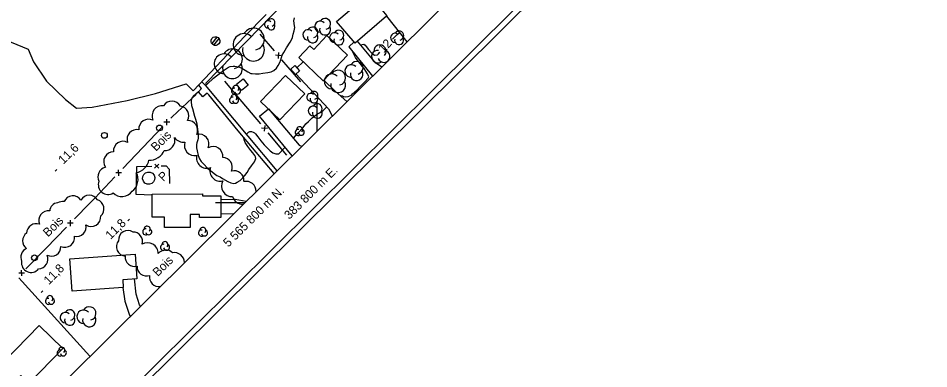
# Model space of a CAD drawing. Extents: x 381879 to 384696, y 5564785 to 5567594.
# Drawn here: x 383697.3 to 384010.5, y 5565742.9 to 5565863.6 of the extents above; entities that cross this region are included whole.
import ezdxf

# ---------------------------------------------------------------- set-up
doc = ezdxf.new("R2010")
doc.units = 0
for name, color, linetype in [('Niveau 19', 7, 'Continuous'), ('Niveau 2', 7, 'Continuous'), ('Niveau 22', 7, 'Continuous'), ('Niveau 3', 7, 'Continuous'), ('Niveau 31', 7, 'Continuous'), ('Niveau 36', 7, 'Continuous'), ('Niveau 37', 7, 'Continuous'), ('Niveau 38', 7, 'Continuous'), ('Niveau 41', 7, 'Continuous'), ('Niveau 44', 7, 'Continuous'), ('Niveau 52', 7, 'Continuous'), ('Niveau 60', 7, 'Continuous'), ('Niveau 61', 7, 'Continuous')]:
    doc.layers.add(name, color=color, linetype=linetype)

msp = doc.modelspace()

# ---------------------------------------------------------------- linework, layer by layer
at = {"layer": 'Niveau 19'}
for points in [[(383824, 5565864.3), (383830.98, 5565855.4)], [(383812.83, 5565855.41), (383811.02, 5565853.67), (383819.15, 5565843.67)], [(383822.29, 5565846.79), (383820.3, 5565848.13), (383814.04, 5565855.69)], [(383795.31, 5565848.56), (383793.16, 5565846.5)], [(383792.84, 5565844.4), (383803.99, 5565832.4), (383805.28, 5565829.92)], [(383810.28, 5565834.87), (383806.26, 5565838.51), (383802.43, 5565842.25)], [(383791.52, 5565816.26), (383780.24, 5565829.84), (383783.33, 5565832.33), (383793.97, 5565819.88), (383794.76, 5565819.48)], [(383775.65, 5565800.52), (383771.87, 5565801.14), (383767, 5565801.08)], [(383767, 5565796.21), (383771.29, 5565796.37), (383771.44, 5565796.34)], [(383739.36, 5565764.51), (383738.98, 5565764.97), (383737.84, 5565768.56), (383737.24, 5565773.85)], [(383733.33, 5565770.87), (383733.97, 5565766.15), (383735.6, 5565761.33), (383735.85, 5565761.03)]]:
    msp.add_lwpolyline(points, dxfattribs=at)
at = {"layer": 'Niveau 2'}
for points in [[(383762.35, 5565840.99), (383764.52, 5565842.91), (383765.55, 5565843.68), (383767.93, 5565845.52), (383769.65, 5565846.72), (383770.17, 5565846.9), (383771.24, 5565847.1), (383771.81, 5565847.08), (383773.05, 5565846.82), (383774.23, 5565846.32), (383775.35, 5565845.72), (383776.32, 5565845.05), (383777.29, 5565844.57), (383777.82, 5565844.48), (383778.96, 5565844.4), (383780.19, 5565844.43), (383781.41, 5565844.63), (383783.17, 5565844.87), (383784.28, 5565845.11), (383785.18, 5565845.58), (383786.11, 5565846.4), (383786.74, 5565847.3), (383787.26, 5565848.26), (383787.64, 5565849.28), (383788.1, 5565850.83), (383788.61, 5565851.77), (383789.53, 5565853.34), (383790.81, 5565855.32), (383791.43, 5565856.34), (383791.62, 5565856.93), (383791.83, 5565858.02), (383792.16, 5565859.17), (383792.4, 5565860.37), (383792.31, 5565860.98), (383792.15, 5565862.61), (383792.38, 5565863.65)], [(383826.05, 5565856.29), (383826.81, 5565857.16), (383827.62, 5565857.99), (383828.4, 5565858.69)], [(383815.14, 5565854.37), (383815.65, 5565854.56), (383816.2, 5565854.64), (383816.68, 5565854.26), (383817.02, 5565853.85), (383817.79, 5565852.82), (383818.9, 5565851.48), (383819.81, 5565850.88), (383820.83, 5565850.96), (383821.18, 5565851.32), (383821.63, 5565851.87)], [(383815.63, 5565847.1), (383814.9, 5565847.94), (383813.9, 5565849.2), (383813.26, 5565850.02), (383812.39, 5565851.82), (383812.47, 5565851.89)], [(383808.14, 5565836.81), (383808.32, 5565836.91), (383808.82, 5565836.9), (383809.23, 5565836.59), (383809.75, 5565836.55), (383810.82, 5565836.62), (383811.88, 5565837.12), (383812.32, 5565837.49), (383813.71, 5565838.78), (383815.02, 5565840.13), (383816.57, 5565841.66), (383817.65, 5565842.93), (383817.86, 5565843.43), (383817.69, 5565843.93), (383817.42, 5565844.4), (383816.25, 5565846.26), (383815.63, 5565847.1)], [(383762.35, 5565840.99), (383761.67, 5565840.43)], [(383759.26, 5565838.27), (383757.5, 5565836.62), (383757.12, 5565836.28), (383756.88, 5565835.84), (383756.77, 5565835.29), (383756.76, 5565834.74), (383756.94, 5565833.56), (383757.23, 5565832.49), (383757.96, 5565829.86), (383758.32, 5565828.87), (383758.76, 5565827.23), (383758.9, 5565826.16), (383759.23, 5565823.53), (383759.24, 5565822.34), (383759.1, 5565821.73), (383758.74, 5565820.69), (383758.64, 5565820.13), (383758.64, 5565818.95), (383758.8, 5565817.94), (383759.23, 5565816.31), (383759.64, 5565815.21), (383760.25, 5565814.26), (383760.97, 5565813.4), (383762.55, 5565811.84), (383763.42, 5565811.17), (383764.74, 5565810.09), (383765.66, 5565809.46), (383766.73, 5565808.95), (383767.59, 5565808.43), (383769.45, 5565807.36), (383770.39, 5565806.87), (383771.48, 5565806.71), (383772.04, 5565806.83), (383772.61, 5565807.09), (383773.64, 5565807.72), (383774.5, 5565808.58), (383775.29, 5565809.49), (383776, 5565810.46), (383776.63, 5565811.45), (383777.57, 5565812.79), (383778.61, 5565814.18), (383779, 5565815.3), (383778.93, 5565815.87), (383778.68, 5565816.31), (383778.02, 5565817.21), (383777.26, 5565818.09), (383776.29, 5565819.37), (383775.35, 5565820.74), (383774.97, 5565821.71), (383774.95, 5565822.49)], [(383791.93, 5565822.27), (383793.49, 5565823.97), (383795.29, 5565826.01), (383796.27, 5565827.25), (383797.12, 5565828.06), (383798.45, 5565829.25), (383800.23, 5565830.65), (383801.18, 5565831.11), (383802.07, 5565831.65), (383802.46, 5565832.06), (383803.4, 5565833.03)], [(383775.73, 5565823.57), (383776.49, 5565824.33), (383776.96, 5565824.58), (383777.5, 5565824.56), (383778.08, 5565824.4), (383778.54, 5565824.12), (383778.93, 5565823.72), (383779.67, 5565822.76), (383780.69, 5565821.34), (383781.85, 5565819.96), (383782.77, 5565819.1), (383783.94, 5565817.92), (383784.9, 5565817.25), (383785.87, 5565816.86), (383786.94, 5565816.86), (383787.3, 5565817.22), (383788.47, 5565818.48), (383789.08, 5565819.2)]]:
    msp.add_lwpolyline(points, dxfattribs=at)
at = {"layer": 'Niveau 22'}
for points in [[(383762.81, 5565837.17), (383762.34, 5565837.77), (383760.75, 5565836.51), (383759.26, 5565838.27), (383760.39, 5565839.36), (383759.39, 5565840.57)], [(383760.42, 5565841.67), (383761.64, 5565840.47)], [(383761.64, 5565840.47), (383776.25, 5565822.95), (383786.24, 5565811.03)], [(383785.36, 5565810.15), (383773, 5565824.8), (383762.81, 5565837.17)]]:
    msp.add_lwpolyline(points, dxfattribs=at)
at = {"layer": 'Niveau 3'}
for p, q in [((383709.98, 5565810.89), (383710.55, 5565811.46)), ((383735.05, 5565793.8), (383735.62, 5565794.37)), ((383705.17, 5565769.24), (383705.74, 5565769.81))]:
    msp.add_line(p, q, dxfattribs=at)
at = {"layer": 'Niveau 31'}
for points in [[(383823.92, 5565864.23), (383813.21, 5565854.97), (383806.81, 5565862.37), (383817.88, 5565871.94), (383819.91, 5565869.59), (383820.46, 5565870.06), (383823.04, 5565867.05), (383822.31, 5565866.42), (383824.08, 5565864.37)], [(383802.2, 5565842), (383793.8, 5565850), (383797.6, 5565854), (383799, 5565852.8), (383803.5, 5565857.6), (383810.6, 5565850.8)], [(383792.65, 5565844.23), (383791.06, 5565845.99), (383792.47, 5565847.26), (383794.06, 5565845.5)], [(383774.66, 5565842.65), (383776.36, 5565840.48), (383774.1, 5565838.7), (383772.4, 5565840.87)], [(383780.68, 5565834.9), (383789.24, 5565843.9), (383795.88, 5565837.58), (383787.32, 5565828.58)], [(383767, 5565795), (383759.7, 5565795), (383759.7, 5565796), (383756.4, 5565796), (383756.4, 5565791.6), (383747.6, 5565791.6), (383747.6, 5565795.1), (383743.4, 5565795.1), (383743.4, 5565803), (383760.7, 5565803.1), (383760.7, 5565802.4), (383767, 5565802.4)], [(383715.05, 5565780.82), (383737.53, 5565782.42), (383738.14, 5565773.91), (383733.25, 5565773.56), (383733.44, 5565770.88), (383715.85, 5565769.62)], [(383694.3, 5565736.7), (383688.5, 5565742.4), (383692.1, 5565746.1), (383692.6, 5565745.6), (383704.5, 5565757.8), (383712.7, 5565749.9), (383701, 5565737.9), (383698.2, 5565740.6)]]:
    msp.add_lwpolyline(points, close=True, dxfattribs=at)
at = {"layer": 'Niveau 36'}
for p, q in [((383765.65, 5565857.09), (383763.86, 5565854.8)), ((383764.59, 5565854.25), (383766.38, 5565856.54))]:
    msp.add_line(p, q, dxfattribs=at)
for centre in [(383745.89, 5565825.8), (383726.93, 5565823.24), (383702.89, 5565781.1)]:
    msp.add_circle(centre, 1, dxfattribs=at)
msp.add_ellipse((383765.13, 5565855.67), major_axis=(-1.21, 0.92), ratio=0.999875, dxfattribs=at)
at = {"layer": 'Niveau 37'}
for p, q in [((383786.88, 5565851.71), (383786.71, 5565849.71)), ((383787.79, 5565850.62), (383785.8, 5565850.79)), ((383749.41, 5565827.8), (383747.4, 5565827.75)), ((383748.43, 5565826.77), (383748.38, 5565828.77)), ((383782.08, 5565826.65), (383781.9, 5565824.65)), ((383782.99, 5565825.56), (383780.99, 5565825.73)), ((383731.89, 5565809.38), (383731.84, 5565811.38)), ((383745.65, 5565813.33), (383744.19, 5565811.95)), ((383745.61, 5565811.91), (383744.24, 5565813.37)), ((383732.87, 5565810.4), (383730.87, 5565810.35)), ((383716.25, 5565793.08), (383714.24, 5565793.05)), ((383715.26, 5565792.06), (383715.23, 5565794.07)), ((383698.5, 5565774.88), (383698.48, 5565776.88)), ((383699.49, 5565775.89), (383697.49, 5565775.87))]:
    msp.add_line(p, q, dxfattribs=at)
for points in [[(383890.46, 5565972.6), (383869.2, 5565951.25), (383761.66, 5565841.14)], [(383785.44, 5565852.31), (383780.56, 5565858.08)], [(383794.47, 5565841.61), (383788.02, 5565849.25)], [(383774.27, 5565834.84), (383768.33, 5565841.91)], [(383749.78, 5565829.22), (383750.21, 5565829.67), (383757.11, 5565836.02)], [(383757.11, 5565836.02), (383758.45, 5565837.25)], [(383780.7, 5565827.18), (383774.27, 5565834.84)], [(383740.14, 5565819.07), (383747.03, 5565826.32)], [(383789.71, 5565816.46), (383783.28, 5565824.12)], [(383733.25, 5565811.83), (383740.14, 5565819.07)], [(383743.4, 5565802.66), (383737.83, 5565802.92), (383738.11, 5565812.52)], [(383738.11, 5565812.52), (383743.24, 5565812.64)], [(383746.52, 5565812.71), (383746.94, 5565812.72)], [(383746.94, 5565812.72), (383748.23, 5565812.75), (383749.17, 5565811.65), (383749.31, 5565806.7)], [(383723.6, 5565801.68), (383730.49, 5565808.93)], [(383716.64, 5565794.5), (383721.9, 5565799.89), (383723.6, 5565801.68)], [(383706.87, 5565784.47), (383713.85, 5565791.63)], [(383699.89, 5565777.31), (383706.87, 5565784.47)]]:
    msp.add_lwpolyline(points, dxfattribs=at)
at = {"layer": 'Niveau 38'}
msp.add_ellipse((383742.18, 5565808.52), major_axis=(1.05, -1.83), ratio=0.999922, dxfattribs=at)
at = {"layer": 'Niveau 41'}
msp.add_lwpolyline([(383697.49, 5565774.25), (383721.96, 5565747.25)], dxfattribs=at)
at = {"layer": 'Niveau 44'}
for centre, radius, start, end in [((383783.27, 5565861.45), 1.26, 44.1153, 269.8039), ((383784.35, 5565860.82), 1.26, 166.9368, 29.6212), ((383784.35, 5565862.09), 1.26, 282.2692, 149.7262), ((383801.2, 5565860.64), 1.91, 44.1153, 269.8039), ((383802.85, 5565861.6), 1.91, 282.2692, 149.7262), ((383774.97, 5565854.48), 3.77, 44.1153, 269.8039), ((383778.21, 5565856.36), 3.77, 282.2692, 149.7262), ((383797.02, 5565857.82), 1.81, 44.1153, 269.8039), ((383798.58, 5565856.91), 1.81, 166.9368, 29.6212), ((383798.58, 5565858.72), 1.81, 282.2692, 149.7262), ((383802.85, 5565859.68), 1.91, 166.9368, 29.6212), ((383806.11, 5565856.87), 1.7, 44.1153, 269.8039), ((383807.58, 5565857.72), 1.7, 282.2692, 149.7262), ((383826.95, 5565856.81), 1.57, 44.1153, 269.8039), ((383828.31, 5565857.59), 1.57, 282.2692, 149.7262), ((383807.58, 5565856.02), 1.7, 166.9368, 29.6212), ((383828.31, 5565856.02), 1.57, 166.9368, 29.6212), ((383771.01, 5565849.58), 3.4, 282.2692, 149.7262), ((383778.21, 5565852.6), 3.77, 166.9368, 29.6212), ((383768.09, 5565847.88), 3.4, 44.1153, 269.8039), ((383813.71, 5565846.48), 2.18, 282.2692, 149.7262), ((383771.01, 5565846.18), 3.4, 166.9368, 29.6212), ((383807.34, 5565843.11), 2.57, 282.2692, 149.7262), ((383811.84, 5565845.39), 2.18, 44.1153, 269.8039), ((383813.71, 5565844.3), 2.18, 166.9368, 29.6212), ((383805.13, 5565841.83), 2.57, 44.1153, 269.8039), ((383807.34, 5565840.54), 2.57, 166.9368, 29.6212), ((383797.92, 5565836.38), 1.34, 44.1153, 269.8039), ((383799.07, 5565835.71), 1.34, 166.9368, 29.6212), ((383799.07, 5565837.05), 1.34, 282.2692, 149.7262), ((383798.73, 5565831.65), 1.67, 44.1153, 269.8039), ((383800.17, 5565832.48), 1.67, 282.2692, 149.7262), ((383800.17, 5565830.82), 1.67, 166.9368, 29.6212), ((383762.19, 5565815.54), 3.6, 167.3711, 289.3165), ((383721.75, 5565761.98), 2.3, 282.2692, 149.7262), ((383713.5, 5565760.57), 1.78, 44.1153, 269.8039), ((383715.03, 5565761.46), 1.78, 282.2692, 149.7262), ((383719.78, 5565760.84), 2.3, 44.1153, 269.8039), ((383721.75, 5565759.69), 2.3, 166.9368, 29.6212), ((383715.03, 5565759.68), 1.78, 166.9368, 29.6212)]:
    msp.add_arc(centre, radius, start, end, dxfattribs=at)
for centre, major_axis, ratio, start_param, end_param in [((383821.74, 5565852.24), (-1.27, 1.77), 0.945946, 3.35573, 7.325605), ((383820.94, 5565850.32), (-1.27, 1.77), 0.945946, 5.482347, 9.421356), ((383823.01, 5565850.47), (-1.27, 1.77), 0.945946, 1.342801, 5.229377), ((383771.66, 5565838.48), (0.911, -0.513), 0.999989, 1.89021, 5.776785), ((383772.15, 5565839.4), (0.911, -0.513), 0.999989, 6.029753, 9.968762), ((383772.71, 5565838.52), (0.911, -0.513), 0.999989, 3.903138, 7.873013), ((383771, 5565835.31), (0.911, -0.513), 0.999989, 1.89021, 5.776785), ((383771.49, 5565836.23), (0.911, -0.513), 0.999989, 6.029753, 9.968762), ((383772.05, 5565835.35), (0.911, -0.513), 0.999989, 3.903138, 7.873013), ((383746.85, 5565829.92), (-2.27, 2.72), 0.999932, 5.461632, 7.583445), ((383750.15, 5565831.67), (0.62, 3.3), 0.99936, 5.405047, 7.48526), ((383752.61, 5565829.97), (1.55, 2.99), 0.999852, 4.699312, 6.620195), ((383742.13, 5565825.46), (-2.73, -1.94), 0.999936, 3.633129, 5.750428), ((383755.64, 5565825.02), (2.27, 2.48), 0.999348, 5.012919, 7.042939), ((383738.09, 5565821.89), (-2.31, -2.44), 0.999936, 3.690649, 5.790695), ((383759.44, 5565820.2), (2.59, 2.31), 0.999455, 5.194004, 7.345497), ((383793.6, 5565824.27), (0.911, -0.513), 0.999989, 1.89021, 5.776785), ((383794.09, 5565825.19), (0.911, -0.513), 0.999989, 6.029753, 9.968762), ((383794.65, 5565824.31), (0.911, -0.513), 0.999989, 3.903138, 7.873013), ((383733.36, 5565817.89), (-1.55, 2.94), 0.999568, 5.31614, 7.447458), ((383747.63, 5565821.56), (3.53, 0.49), 0.999818, 4.528829, 6.407175), ((383754.04, 5565824.47), (2.8, -2.21), 0.999986, 4.40154, 5.546394), ((383758.01, 5565819.84), (-0.59, -3.52), 0.999817, 4.561568, 6.637455), ((383730.16, 5565814.19), (-2.79, 2.02), 0.999829, 5.371191, 7.497369), ((383744.05, 5565817.4), (3.31, 1.86), 0.59863, 3.844395, 5.758428), ((383764.32, 5565816.04), (1.56, 2.99), 0.999537, 5.076314, 7.270833), ((383739.07, 5565813.49), (2.76, 2.59), 0.613573, 3.819997, 5.692547), ((383767.58, 5565812.29), (3.09, 1.33), 0.99857, 5.469132, 7.422521), ((383728.03, 5565809), (-0.9, -3.23), 0.999936, 3.633275, 5.465674), ((383766.81, 5565811.06), (-3.12, -1.79), 0.999934, 5.45491, 7.581732), ((383771.62, 5565807.73), (2.75, 1.93), 0.999878, 5.550507, 7.532219), ((383736.01, 5565807.52), (0.76, 3.72), 0.63987, 3.636794, 5.720259), ((383728.2, 5565806.26), (-1.38, -3.06), 0.999878, 4.774412, 7.270687), ((383770.87, 5565805.8), (-3.54, -0.81), 0.999965, 5.547984, 7.672534), ((383775.73, 5565804.05), (-1.9, 2.78), 0.999984, 4.076233, 5.91347), ((383716.11, 5565799.15), (-3.3, -0.3), 0.999984, 3.633128, 5.79165), ((383721.76, 5565799.37), (-3.31, 0.05), 0.999934, 3.701409, 5.791325), ((383733.15, 5565805.31), (3.73, 0.63), 0.821404, 3.582242, 5.653812), ((383774.45, 5565803.17), (3.49, -0.73), 0.999986, 3.63278, 5.001345), ((383711.08, 5565797.11), (-1.34, 2.63), 0.997816, 5.890595, 7.336514), ((383712.55, 5565797.17), (-1.99, -2.64), 0.999984, 3.633128, 4.327828), ((383723.47, 5565797.98), (-1.3, 3.05), 0.99948, 3.475985, 5.535776), ((383707.66, 5565793.96), (-2.64, 2.02), 0.998996, 5.219675, 7.340951), ((383722.39, 5565795.22), (2.76, 1.83), 0.999984, 3.546978, 5.790397), ((383703.47, 5565789.55), (-2.47, -2.2), 0.999852, 3.635281, 5.534136), ((383717.35, 5565791.76), (2.05, -2.6), 0.997289, 5.408274, 7.400407), ((383741.63, 5565790.96), (0.911, -0.513), 0.999989, 6.029753, 9.968762), ((383702.13, 5565786.96), (-3.09, 1.19), 0.993291, 5.712753, 7.573463), ((383735.01, 5565787.33), (-2.51, -1.98), 0.999982, 3.456672, 5.731968), ((383736.85, 5565786.79), (1.47, 2.84), 0.997325, 4.877706, 6.783537), ((383741.14, 5565790.04), (0.911, -0.513), 0.999989, 1.89021, 5.776785), ((383742.19, 5565790.08), (0.911, -0.513), 0.999989, 3.903138, 7.873013), ((383760.32, 5565789.64), (0.911, -0.513), 0.999989, 1.89021, 5.776785), ((383760.81, 5565790.56), (0.911, -0.513), 0.999989, 6.029753, 9.968762), ((383761.37, 5565789.68), (0.911, -0.513), 0.999989, 3.903138, 7.873013), ((383713.36, 5565788.1), (1.81, -2.82), 0.999084, 5.284911, 7.412638), ((383734.3, 5565784.93), (1.35, -2.9), 0.999717, 3.58377, 5.789757), ((383741.75, 5565782.66), (1.83, 3.17), 0.999824, 5.216774, 7.34327), ((383747.27, 5565784.72), (0.911, -0.513), 0.999989, 1.89021, 5.776785), ((383747.76, 5565785.64), (0.911, -0.513), 0.999989, 6.029753, 9.968762), ((383748.32, 5565784.76), (0.911, -0.513), 0.999989, 3.903138, 7.873013), ((383701.49, 5565781.32), (-3.04, -1.34), 0.998646, 4.716935, 6.300036), ((383708.67, 5565784.98), (2.07, -2.57), 0.999614, 5.1446, 7.200271), ((383748.05, 5565780.23), (0.36, 3.53), 0.999894, 5.653567, 7.223463), ((383750.96, 5565779.39), (-0.6, 3.49), 0.999943, 4.585012, 6.268472), ((383701.73, 5565779.38), (-0.54, -3.26), 0.998452, 4.709964, 7.342305), ((383704.19, 5565780.63), (2.69, 1.94), 0.99977, 4.120986, 6.092833), ((383737.29, 5565781.35), (2.62, -1.83), 0.999717, 3.633275, 5.613534), ((383741.4, 5565778.06), (2.37, -2.15), 0.999717, 3.803151, 5.801771), ((383745.65, 5565774.45), (2.45, -2.06), 0.999717, 3.652933, 5.584212), ((383707.68, 5565766.14), (0.911, -0.513), 0.999989, 1.89021, 5.776785), ((383708.17, 5565767.06), (0.911, -0.513), 0.999989, 6.029753, 9.968762), ((383708.73, 5565766.18), (0.911, -0.513), 0.999989, 3.903138, 7.873013), ((383711.78, 5565748.37), (0.911, -0.513), 0.999989, 1.89021, 5.776785), ((383712.27, 5565749.29), (0.911, -0.513), 0.999989, 6.029753, 9.968762), ((383712.83, 5565748.41), (0.911, -0.513), 0.999989, 3.903138, 7.873013)]:
    msp.add_ellipse(centre, major_axis=major_axis, ratio=ratio, start_param=start_param, end_param=end_param, dxfattribs=at)
at = {"layer": 'Niveau 52'}
msp.add_lwpolyline([(383681.17, 5565860.89), (383700.67, 5565852.96), (383702.52, 5565848.54), (383707.08, 5565841.89), (383713.51, 5565835.57), (383717.35, 5565832.57), (383722.76, 5565832.97), (383734.74, 5565835.26), (383744.49, 5565837.64), (383755.02, 5565840.97), (383757.5, 5565838.55), (383775.19, 5565857.43), (383782.53, 5565864.82)], dxfattribs=at)
at = {"layer": 'Niveau 60'}
msp.add_lwpolyline([(382780.54, 5564785.16), (381879.11, 5565693.82), (383794.51, 5567593.97), (384695.95, 5566685.3), (382780.55, 5564785.15)], dxfattribs=at)
for points in [[(381881.93, 5565693.86), (383794.53, 5567591.15), (384693.12, 5566685.31), (382780.52, 5564788.02)], [(383653.8, 5566971.92), (383426.67, 5567200.87), (383197.47, 5566973.49), (381907.4, 5565693.71), (382780.65, 5564813.45), (384299.92, 5566320.61)]]:
    msp.add_lwpolyline(points, close=True, dxfattribs=at)
at = {"layer": 'Niveau 61'}
for points in [[(383800, 5565834.67), (383800, 5565824.67)], [(383775.13, 5565800), (383765.13, 5565800)]]:
    msp.add_lwpolyline(points, dxfattribs=at)

# ---------------------------------------------------------------- texts
at = {"layer": 'Niveau 2'}
msp.add_text('12', height=3, rotation=47.3647, dxfattribs=at).set_placement((383823.03, 5565851.41))
at = {"layer": 'Niveau 3'}
for s, p in [('11,6', (383712.86, 5565813.13)), ('11,8', (383729.08, 5565787.26)), ('11,8', (383707.83, 5565771.71))]:
    msp.add_text(s, height=3, rotation=44.7717, dxfattribs=at).set_placement(p)
at = {"layer": 'Niveau 38'}
msp.add_text('P', height=3, rotation=44.7707, dxfattribs=at).set_placement((383747.23, 5565807.2))
at = {"layer": 'Niveau 44'}
for p in [(383744.72, 5565817.57), (383707.57, 5565788.12), (383745.31, 5565774.48)]:
    msp.add_text('Bois', height=3, rotation=44.7707, dxfattribs=at).set_placement(p)
at = {"layer": 'Niveau 61'}
for s, p in [('383 800 m E.', (383790.53, 5565794.15)), ('5 565 800 m N.', (383769.56, 5565784.62))]:
    msp.add_text(s, height=3, rotation=44.7717, dxfattribs=at).set_placement(p)

doc.saveas('drawing.dxf')
